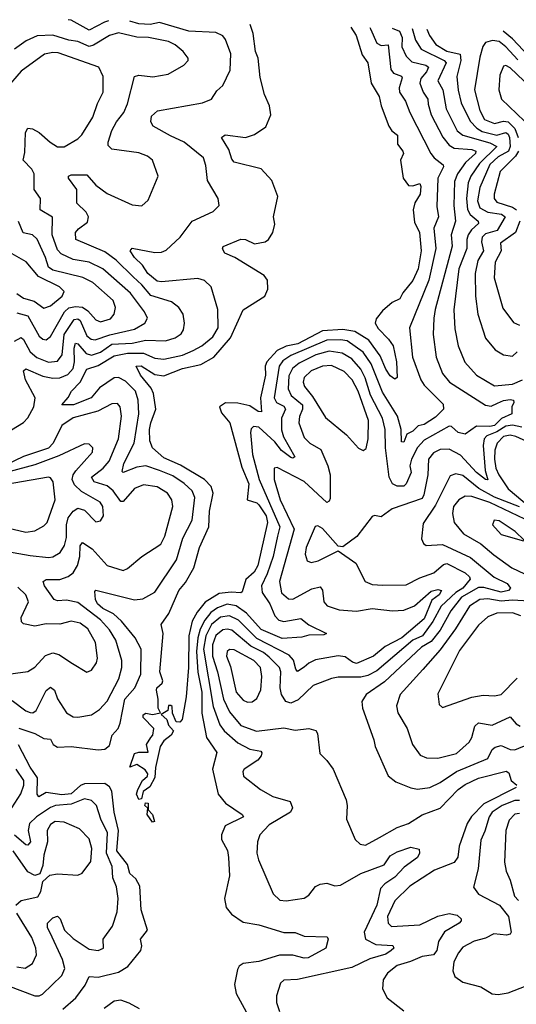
# Model space of a CAD drawing. Extents: x 1552294 to 1694791, y 811929 to 917222.
# Tile 542 of 643: x 1641398 to 1643591, y 911147 to 915495. Entities that reach past the tile are written whole.
import ezdxf

# ---------------------------------------------------------------- set-up
doc = ezdxf.new("R2010")
doc.units = 0

msp = doc.modelspace()

# ---------------------------------------------------------------- linework, layer by layer
at = {"layer": '0CON10XD'}
for points in [[(1641790.8, 915490.7), (1641772.4, 915485), (1641705, 915449.5), (1641625, 915494), (1641611.8, 915495.4)], [(1641395, 912366), (1641465, 912342.3), (1641505, 912320.7), (1641535, 912317.3), (1641546.3, 912295), (1641565, 912282.9), (1641625, 912285.8), (1641745, 912271.4), (1641775, 912273.3), (1641795, 912290), (1641806.2, 912335), (1641833.3, 912365), (1641841.9, 912388.1), (1641863.2, 912495), (1641907.2, 912545), (1641933.3, 912605), (1641934.8, 912715), (1641908.7, 912765), (1641848.4, 912838.4), (1641811.9, 912871.9), (1641765.3, 912895), (1641741.9, 912915), (1641733, 912935), (1641730.3, 912969.7), (1641735, 912975.8), (1641905, 912933.9), (1641942.7, 912937.3), (1641995, 912967.8), (1642090.3, 913109.7), (1642118.2, 913205), (1642160.6, 913285), (1642171.5, 913385), (1642159.3, 913415), (1642125, 913447.1), (1642075, 913480.8), (1642016.1, 913505), (1641955, 913525.8), (1641915, 913519.2), (1641855.8, 913495.8), (1641850.5, 913500.5), (1641857.6, 913535), (1641903.4, 913625), (1641924.1, 913755), (1641921.2, 913815), (1641909.6, 913855), (1641865, 913899.6), (1641835, 913914.8), (1641815, 913914.3), (1641750.7, 913869.3), (1641714.5, 913825), (1641636, 913795), (1641584, 913795), (1641613.1, 913826.9), (1641626.9, 913855), (1641664.9, 913895.1), (1641695, 913952.2), (1641745, 913967.5), (1641815, 914011.4), (1641875, 914022), (1641945, 914023.4), (1641995, 914000.5), (1642035, 913996.3), (1642116.9, 914013.1), (1642165, 914034.4), (1642202, 914055), (1642251.3, 914095), (1642274.2, 914135), (1642272.8, 914215), (1642243.3, 914315), (1642213.9, 914343.9), (1642185, 914352.7), (1642025, 914337), (1642005, 914340.2), (1641964, 914375), (1641941.2, 914411.2), (1641905.9, 914445), (1641886, 914475), (1641895, 914485.7), (1641995, 914467.8), (1642025, 914468.9), (1642045, 914476.9), (1642107.5, 914535), (1642159.4, 914605), (1642252, 914648), (1642278.8, 914675), (1642274.2, 914705), (1642227.9, 914785), (1642221, 914851), (1642209.3, 914885), (1642124.5, 914955), (1642065, 914981.8), (1641987.5, 915025), (1641976.9, 915045), (1641980.9, 915069.1), (1642006.6, 915093.4), (1642205, 915128.2), (1642245.3, 915144.7), (1642268.3, 915181.7), (1642295.3, 915204.7), (1642327.4, 915272.6), (1642330, 915345), (1642307.4, 915407.4), (1642294.8, 915424.8), (1642265, 915438.4), (1642145, 915445.2), (1642015, 915482.8), (1641975, 915474.7), (1641925, 915476.7), (1641884.5, 915488.3)], [(1642860.7, 915462.9), (1642883.7, 915425), (1642910.8, 915340.8), (1642935.5, 915305), (1642950, 915215), (1642986.2, 915156.2), (1642994.2, 915115), (1643028.6, 915025), (1643041.1, 915005), (1643066.5, 914985), (1643066.8, 914945), (1643090.9, 914915), (1643093.5, 914905), (1643079.6, 914875), (1643091.8, 914795), (1643115, 914763.4), (1643135, 914761.8), (1643165, 914772), (1643169.4, 914759.4), (1643166.7, 914725), (1643143.3, 914686.6), (1643136.5, 914655), (1643141.5, 914601.5), (1643163.5, 914555), (1643171.6, 914475), (1643157.6, 914395), (1643135, 914343.6), (1643090.9, 914289.1), (1643077.2, 914262.8), (1643043.3, 914246.7), (1642999.8, 914210.2), (1642973, 914175), (1642968.3, 914155), (1642981.4, 914131.4), (1643026.7, 914085), (1643047, 914055), (1643061.8, 913985), (1643064.6, 913915.4), (1643055, 913908.5), (1643035, 913922.2), (1643015, 913952.5), (1642990.5, 914010.5), (1642940.4, 914080.4), (1642878.7, 914118.7), (1642825, 914127.4), (1642735, 914120.9), (1642626.3, 914063.7), (1642575, 914053.4), (1642535, 914033.9), (1642489.5, 913985), (1642482.7, 913965), (1642483.8, 913926.2), (1642461.3, 913825), (1642465.9, 913764.1), (1642451.5, 913765), (1642415, 913789.4), (1642362, 913802), (1642306.7, 913803.3), (1642280, 913785), (1642289.3, 913759.3), (1642325.7, 913715), (1642379.1, 913519.1), (1642410, 913445), (1642402.7, 913375), (1642445, 913362.3), (1642455, 913352.9), (1642486.3, 913305), (1642492.3, 913275), (1642450.3, 913085), (1642434.5, 913055), (1642397.2, 913022.8), (1642380.9, 912969.1), (1642375, 912963.8), (1642332.7, 912967.3), (1642279.2, 912960.8), (1642217.4, 912922.6), (1642181.7, 912878.3), (1642160.3, 912839.7), (1642145.5, 912775), (1642143.3, 912635), (1642133.3, 912505), (1642116, 912405), (1642105, 912393.3), (1642090, 912395), (1642073, 912433), (1642071.7, 912461.7), (1642066.4, 912466.4), (1642055, 912466.2), (1642052.5, 912445), (1642022.5, 912427.5), (1642047.5, 912405), (1642055, 912380), (1642077.5, 912355), (1642067.5, 912335), (1642035, 912310), (1642018, 912285), (1641997.8, 912192.2), (1641995, 912148.8), (1641972.9, 912107.1), (1641943.8, 912086.2), (1641935.6, 912054.4), (1641925, 912051.4), (1641914.4, 912074.4), (1641919.5, 912095), (1641940.8, 912135), (1641962.2, 912155), (1641963.5, 912165), (1641952.2, 912182.2), (1641915, 912205.6), (1641884.2, 912195), (1641905.6, 912254.4), (1641925, 912260.6), (1641965, 912260), (1641958.9, 912295), (1641978.1, 912325), (1641985.7, 912335), (1641990, 912365), (1641943.8, 912413.8), (1641943.3, 912425), (1641955, 912432.5), (1641985, 912426.7), (1642020, 912435), (1642009.2, 912455), (1642010, 912495), (1642002.5, 912535), (1642004.3, 912545), (1642027.5, 912565), (1642030, 912575), (1642016.7, 912615), (1642032, 912785), (1642022.9, 912825), (1642056.5, 912873.5), (1642101.1, 912975), (1642129.9, 913010.1), (1642167.1, 913075), (1642191.8, 913165), (1642232.9, 913255), (1642235.9, 913325), (1642253, 913405), (1642244.1, 913434.1), (1642214.8, 913464.8), (1642108.1, 913528.1), (1642035, 913559.8), (1641985.5, 913605), (1641973.7, 913635), (1641971.9, 913685), (1641977.8, 913715), (1641999.1, 913775), (1641989.7, 913845), (1641978.8, 913868.8), (1641931.3, 913925), (1641912.9, 913965), (1641935, 913967), (1641995, 913928.3), (1642035, 913922.7), (1642116.9, 913955), (1642197.7, 913972.3), (1642255.5, 914004.5), (1642328.9, 914091.1), (1642385, 914214.6), (1642481.5, 914275), (1642494.4, 914305), (1642492.5, 914345), (1642477.5, 914365), (1642348.8, 914445), (1642303.9, 914463.9), (1642293.4, 914483.4), (1642296.4, 914493.6), (1642375, 914526.7), (1642395, 914524.8), (1642435, 914506.2), (1642482.9, 914515), (1642497.1, 914525), (1642516.9, 914555), (1642525, 914592.5), (1642519.3, 914625), (1642538.7, 914715), (1642512.4, 914785), (1642465, 914837.1), (1642345, 914866.7), (1642335, 914880), (1642321.9, 914921.9), (1642290, 914975), (1642305, 914986.7), (1642395, 914974.5), (1642435, 914988.5), (1642485, 915021.5), (1642508.1, 915075), (1642502.2, 915115), (1642479, 915165), (1642459.9, 915239.9), (1642451, 915325), (1642440.3, 915355), (1642429.5, 915435), (1642416.1, 915474.5)], [(1642943.9, 915460.7), (1642947.5, 915455), (1642975, 915391.2), (1642995, 915381.3), (1643025.3, 915385), (1643037.6, 915275), (1643049.4, 915259.4), (1643085, 915245.9), (1643088, 915238), (1643073.6, 915195), (1643075.3, 915175), (1643102.6, 915135), (1643121.4, 915085), (1643214.4, 914904.4), (1643228.5, 914885), (1643268.4, 914855), (1643269.5, 914845), (1643245.5, 914795), (1643240.3, 914669.7), (1643247.5, 914625), (1643226.9, 914575), (1643236.7, 914485), (1643205.2, 914345), (1643119.6, 914135), (1643132.9, 914005), (1643169.8, 913905), (1643185, 913880.8), (1643268, 913798), (1643269.7, 913775), (1643235, 913740.1), (1643185, 913707.5), (1643158.4, 913701.6), (1643135, 913677.6), (1643108.6, 913665), (1643095, 913630), (1643085, 913631.2), (1643083.2, 913685), (1643066.3, 913745), (1643000.6, 913850.6), (1642949.9, 913975), (1642915, 914026.6), (1642845, 914076.5), (1642815, 914082.2), (1642755, 914079.5), (1642595, 914012.4), (1642561.1, 913988.9), (1642544.3, 913965.7), (1642522.4, 913825), (1642532.9, 913805), (1642565, 913788.3), (1642572.8, 913775), (1642553.8, 913735), (1642555.2, 913684.8), (1642563.9, 913653.9), (1642613.3, 913565), (1642605, 913558.8), (1642595, 913562.4), (1642555, 913593.2), (1642525, 913630.9), (1642455, 913696.2), (1642430.8, 913699.2), (1642421.2, 913688.8), (1642417.8, 913672.2), (1642426.9, 913575), (1642455.9, 913465), (1642546.7, 913255), (1642537.3, 913215), (1642517.8, 913125), (1642491.7, 913048.3), (1642466.2, 912995), (1642469.2, 912965), (1642503.6, 912915), (1642525, 912862.5), (1642543.1, 912843.1), (1642565, 912838), (1642640.3, 912850.3), (1642675, 912823.5), (1642753.3, 912785), (1642741.7, 912778.3), (1642675, 912777.2), (1642645, 912768.4), (1642557.2, 912762.8), (1642465, 912802.6), (1642399.7, 912875), (1642355, 912906.7), (1642315, 912914.2), (1642271.6, 912898.4), (1642243, 912877), (1642216.1, 912843.9), (1642195, 912803.9), (1642184.5, 912765.5), (1642179.5, 912705), (1642184.6, 912614.6), (1642203, 912525), (1642203.2, 912473.2), (1642203, 912433), (1642223, 912325), (1642269.3, 912259.3), (1642249.2, 912185), (1642274.7, 912075), (1642306.8, 912035), (1642380.6, 911985), (1642386.9, 911975), (1642306, 911935), (1642288.9, 911895), (1642289.5, 911875), (1642316.2, 911826.2), (1642320.9, 911795), (1642324.3, 911715), (1642302.8, 911615), (1642310.4, 911575), (1642333.5, 911545), (1642385, 911509.2), (1642455, 911497.9), (1642565, 911464.6), (1642614.3, 911464.3), (1642655, 911447.5), (1642755.6, 911445.6), (1642760.8, 911435), (1642750.6, 911395), (1642672.3, 911352.3), (1642655, 911351.3), (1642605, 911364.8), (1642545, 911364.2), (1642455, 911336), (1642385, 911327.8), (1642366.9, 911315), (1642359.5, 911300.5), (1642346.7, 911235), (1642354.7, 911195), (1642406.9, 911096.9)], [(1643043.6, 915458.1), (1643075.5, 915445), (1643086.7, 915416.6), (1643085.9, 915375), (1643105.2, 915335), (1643129.9, 915309.9), (1643191.8, 915295), (1643202.9, 915285), (1643194.5, 915265), (1643169.6, 915235), (1643164.8, 915215), (1643179.7, 915175), (1643200.7, 915145), (1643202.2, 915122.2), (1643215, 915074.6), (1643267.1, 914977.1), (1643295, 914940.8), (1643317.4, 914927.4), (1643395, 914922.8), (1643413.3, 914915), (1643411, 914905), (1643367.6, 914865), (1643331.7, 914815), (1643318.5, 914781.5), (1643315.8, 914675), (1643322.9, 914605), (1643303.1, 914545), (1643308.3, 914495), (1643232.4, 914215), (1643227.1, 914177.1), (1643224.8, 914104.8), (1643237.4, 914005), (1643265, 913932.2), (1643297.1, 913895), (1643455, 913792.6), (1643481, 913789), (1643508.2, 913801.8), (1643535, 913814.3), (1643565, 913818.6), (1643579.2, 913815), (1643580, 913805), (1643572.1, 913785), (1643571.8, 913755), (1643525.9, 913734.1), (1643495, 913703.3), (1643475, 913698.2), (1643415, 913700.9), (1643365, 913664.7), (1643335, 913672.6), (1643305, 913699.1), (1643295, 913700.6), (1643185, 913638), (1643154.5, 913605.5), (1643127.9, 913555), (1643121, 913525), (1643127, 913495), (1643104.7, 913445), (1643094.4, 913435.6), (1643065, 913436), (1643045, 913445.9), (1643029.8, 913475), (1643014.4, 913605), (1643012.6, 913685), (1643000.8, 913735), (1642947.7, 913837.7), (1642923.6, 913913.6), (1642905, 913951.6), (1642865, 913997.2), (1642823, 914023), (1642765, 914032), (1642706.3, 914015), (1642632, 913978), (1642602.6, 913955), (1642586.8, 913923.2), (1642583.2, 913865), (1642597.4, 913835), (1642646.7, 913795), (1642646.9, 913775), (1642633.4, 913743.4), (1642630.5, 913715), (1642655, 913650.6), (1642680, 913625), (1642727.8, 913597.8), (1642759.6, 913525), (1642768.9, 913485), (1642768.8, 913381.2), (1642765, 913369.2), (1642755, 913362.7), (1642655, 913455.6), (1642535, 913517.3), (1642521.4, 913515), (1642521.6, 913465), (1642548, 913375), (1642609.8, 913245), (1642546.1, 913015), (1642554.8, 912964.8), (1642585, 912937.3), (1642605, 912936.5), (1642687.8, 912982.2), (1642725, 912991.2), (1642735, 912976), (1642741.3, 912925), (1642756.2, 912906.2), (1642808.8, 912888.8), (1642885, 912882.9), (1642955, 912894.7), (1643045, 912884.1), (1643095, 912888.4), (1643142.5, 912907.5), (1643215, 912971.6), (1643245, 912979.3), (1643261.4, 912975), (1643250.4, 912955), (1643218.1, 912931.9), (1643185, 912849.7), (1643086.1, 912765), (1643012.1, 912727.9), (1642960.5, 912685), (1642885, 912652.6), (1642867.4, 912657.4), (1642835, 912681.4), (1642805, 912685.7), (1642705, 912668.4), (1642675, 912653.7), (1642655, 912635.3), (1642625, 912617.3), (1642617.1, 912627.1), (1642607.1, 912667.2), (1642588.3, 912688.3), (1642445, 912762.3), (1642364, 912844), (1642325, 912862.5), (1642285, 912856.9), (1642245.9, 912825), (1642220.2, 912775), (1642209.7, 912715), (1642252.1, 912462.1), (1642281.7, 912381.7), (1642300.8, 912355), (1642361.3, 912301.3), (1642415, 912274.2), (1642463.3, 912265), (1642467.1, 912257.1), (1642465.3, 912244.7), (1642450.6, 912225), (1642390, 912185), (1642383.3, 912175), (1642386.9, 912155), (1642461.4, 912095), (1642516.9, 912065), (1642592.4, 912042.4), (1642602.5, 912015), (1642593.8, 911996.2), (1642500.4, 911939.6), (1642459.1, 911895), (1642448.7, 911865), (1642446.1, 911815), (1642452.3, 911785), (1642517.5, 911635), (1642547.6, 911607.6), (1642575, 911603.8), (1642655, 911616.4), (1642675, 911629.4), (1642705, 911666.9), (1642725, 911678.1), (1642755, 911682.2), (1642790.2, 911670.2), (1642815, 911672.5), (1642905.5, 911725), (1643007.2, 911762.8), (1643035, 911802.8), (1643065, 911820.5), (1643125, 911840.9), (1643162.9, 911832.9), (1643163.3, 911815), (1643154.4, 911795), (1643096.6, 911753.4), (1643055, 911708.9), (1643011.2, 911678.8), (1642992.1, 911657.9), (1642975.7, 911585), (1642919.2, 911465), (1642925, 911434.5), (1642971.4, 911411.4), (1643046.6, 911406.6), (1643050.6, 911395), (1643038.9, 911385), (1643015, 911368.8), (1642945, 911348.4), (1642865, 911310), (1642625, 911257.3), (1642565, 911254.3), (1642550.2, 911239.8), (1642532.2, 911185), (1642532.5, 911155), (1642545.5, 911115)], [(1643132.2, 915455.8), (1643145.5, 915405), (1643171.9, 915365), (1643273.3, 915315), (1643282.1, 915305), (1643244.8, 915225), (1643267, 915185), (1643282.3, 915102.3), (1643330.6, 915005), (1643355, 914984.8), (1643475, 914951.8), (1643505.9, 914935), (1643429.4, 914860.6), (1643391.3, 914805), (1643379.1, 914775), (1643371.5, 914705), (1643376.5, 914656.5), (1643387.9, 914635), (1643422.7, 914605), (1643424.7, 914595), (1643393.3, 914566.7), (1643379, 914545), (1643372.7, 914525), (1643372.9, 914485), (1643338.2, 914395), (1643315.7, 914214.3), (1643319.7, 914129.7), (1643334.4, 914054.4), (1643363.5, 913983.5), (1643415, 913926.1), (1643495, 913878.4), (1643575, 913885.2), (1643618.2, 913905)], [(1643196, 915454.2), (1643208.3, 915425), (1643236.5, 915386.5), (1643285, 915356.2), (1643343.1, 915343.1), (1643346.5, 915315), (1643328.6, 915245), (1643334.8, 915184.8), (1643347.6, 915127.6), (1643387.1, 915047.1), (1643416.6, 915016.6), (1643441.3, 915001.3), (1643505, 914986), (1643545, 914996.6), (1643555, 914990.4), (1643560.9, 914975), (1643564.5, 914935.5), (1643556.5, 914915), (1643510.8, 914889.2), (1643475, 914855.5), (1643429.7, 914755), (1643420.6, 914695), (1643430, 914665), (1643465, 914645.6), (1643525.9, 914635.9), (1643542.2, 914625), (1643506.3, 914565), (1643455, 914549), (1643441.2, 914535), (1643437, 914515), (1643447.2, 914475), (1643422.2, 914432.2), (1643410.2, 914375), (1643410.5, 914275), (1643421.6, 914195), (1643455, 914089.2), (1643497.7, 914037.7), (1643535, 914015.4), (1643575, 914010), (1643595, 914027.9)], [(1641308.2, 913651.8), (1641415, 913716.8), (1641435, 913737.8), (1641460.7, 913785), (1641466, 913825), (1641424.3, 913905), (1641415.6, 913944.4), (1641425, 913953.3), (1641500.5, 913920.5), (1641545, 913911.9), (1641576, 913914), (1641611.4, 913928.6), (1641635.2, 913955), (1641640.3, 913985), (1641638.4, 914045), (1641645, 914066.2), (1641655, 914063.2), (1641691.6, 914021.6), (1641715, 914013.6), (1641755, 914026.9), (1641805, 914062.3), (1641895, 914066.9), (1641955, 914080.5), (1642042.9, 914077.1), (1642085, 914090), (1642111.5, 914108.5), (1642122, 914125), (1642125.4, 914155), (1642120, 914195), (1642101.8, 914225), (1642069.4, 914249.4), (1641977.8, 914277.8), (1641938.4, 914325), (1641899.7, 914359.7), (1641825, 914433.1), (1641775, 914469.8), (1641646.5, 914525), (1641645.4, 914555), (1641658, 914572), (1641698.4, 914601.6), (1641702.7, 914625), (1641692.3, 914645), (1641650.5, 914685), (1641650.9, 914745), (1641614.2, 914795.8), (1641614, 914805), (1641625, 914809.5), (1641695, 914810.9), (1641734.8, 914764.8), (1641785, 914727.6), (1641895, 914678.2), (1641937, 914673), (1641965, 914698.8), (1642010, 914805), (1641985.3, 914875.3), (1641962.9, 914892.9), (1641925, 914906.9), (1641805, 914923.1), (1641789.1, 914939.1), (1641788.8, 914955), (1641805, 915005.5), (1641826.2, 915045), (1641857.5, 915085), (1641875, 915124.2), (1641906, 915244), (1641925, 915250), (1641986.9, 915243.1), (1642054.3, 915254.3), (1642122.5, 915295), (1642142, 915315), (1642142, 915325), (1642120.8, 915355), (1642084.5, 915385), (1642055, 915399.5), (1641967.2, 915417.2), (1641915, 915418.1), (1641835, 915437.4), (1641794.5, 915425.5), (1641725, 915382.6), (1641705, 915376.7), (1641655, 915399.6), (1641615, 915405.2), (1641545, 915426.7), (1641475.5, 915424.5), (1641427.6, 915402.4), (1641376.1, 915365)], [(1643715, 915261.6), (1643575, 915410.2), (1643533, 915445.4)], [(1643597.5, 915317.5), (1643545, 915375.5), (1643515, 915398.5), (1643486.3, 915403.7), (1643455.8, 915394.2), (1643443.4, 915376.6), (1643429.7, 915330.3), (1643406.8, 915185), (1643430, 915095), (1643450.3, 915055), (1643495, 915036.5), (1643535, 915046.8), (1643555, 915043.7), (1643584.7, 915014.7), (1643599.1, 914975)], [(1641375, 914076.2), (1641405, 914091.3), (1641415, 914083.6), (1641445, 914029.2), (1641473.3, 914003.3), (1641525, 913982.7), (1641565, 913987.5), (1641585.2, 914015), (1641595.1, 914104.9), (1641639.3, 914170.7), (1641655, 914174.8), (1641665, 914167.5), (1641695, 914099.7), (1641714, 914084), (1641731.9, 914081.9), (1641795.8, 914104.2), (1641905, 914128.7), (1641951.5, 914155), (1641962.4, 914177.6), (1641950, 914205), (1641887.4, 914287.4), (1641765.1, 914395.1), (1641705, 914424.8), (1641635, 914436.1), (1641580.9, 914460.9), (1641565, 914479.1), (1641541.6, 914545), (1641543, 914623), (1641489.1, 914655), (1641490.3, 914705), (1641461.8, 914745), (1641462.6, 914815), (1641452, 914835), (1641413.5, 914875), (1641421.7, 914908.3), (1641423.4, 914996.6), (1641433.9, 915016.1), (1641455, 915013.8), (1641485, 914997.3), (1641532.7, 914955), (1641565, 914934.5), (1641595, 914934.5), (1641655, 914969.1), (1641673.1, 914986.9), (1641721.5, 915065), (1641741.8, 915125), (1641767.5, 915175), (1641767.1, 915245), (1641747.1, 915285), (1641568.7, 915348.7), (1641545, 915350.4), (1641507.5, 915342.5), (1641405, 915268.7), (1641338.3, 915191.7)], [(1643655, 915196.4), (1643565, 915283), (1643545, 915293.3), (1643535, 915290), (1643518.9, 915251.1), (1643514.7, 915185.3), (1643525.3, 915145), (1643627.6, 915047.6)], [(1643600.5, 914915), (1643587.5, 914892.4), (1643520.4, 914825), (1643492.9, 914725), (1643493.5, 914705), (1643505, 914689), (1643575, 914667.7), (1643591.9, 914655)], [(1641385, 914200.3), (1641435, 914187.1), (1641485, 914098.2), (1641500.6, 914085), (1641515, 914082), (1641533.7, 914096.3), (1641595.5, 914205), (1641615, 914222.4), (1641645, 914228.8), (1641675.8, 914225.8), (1641699.6, 914209.6), (1641735, 914169.7), (1641755, 914161.4), (1641798.9, 914175), (1641816.2, 914195), (1641821.5, 914225), (1641810.7, 914255), (1641721.5, 914335), (1641677.5, 914357.5), (1641545, 914389.8), (1641525, 914402.6), (1641513, 914445), (1641475, 914526.2), (1641455.2, 914545.2), (1641413.4, 914553.4), (1641393.6, 914603.6)], [(1643606.8, 914605), (1643587.8, 914555), (1643521.6, 914508.4), (1643524.4, 914475), (1643498, 914425), (1643493, 914355), (1643531.4, 914221.4), (1643578.7, 914158.7), (1643605, 914146.7)], [(1641385, 914285.5), (1641415.1, 914265.1), (1641462.6, 914252.6), (1641505, 914221.2), (1641535, 914232.2), (1641586.4, 914275), (1641594.6, 914295), (1641574.5, 914315), (1641480.7, 914360.7), (1641426.3, 914426.3), (1641355, 914467.5)], [(1642915, 913592.5), (1642927.8, 913602.2), (1642936.6, 913645), (1642938, 913725), (1642892.5, 913855), (1642867.1, 913905), (1642831.7, 913941.7), (1642775, 913967.5), (1642735, 913965.9), (1642685, 913944.3), (1642654.3, 913915), (1642650.4, 913895), (1642656.7, 913875), (1642691.4, 913831.4), (1642748.2, 913738.2), (1642841.3, 913661.3), (1642895, 913603.1), (1642915, 913592.5)], [(1641365, 912488.1), (1641425, 912442.5), (1641445, 912435.4), (1641456.2, 912435), (1641471.8, 912445), (1641515, 912532.7), (1641535, 912547.3), (1641551.5, 912535), (1641565, 912495.7), (1641604.3, 912435), (1641635, 912416.7), (1641655, 912414.5), (1641715, 912425.4), (1641750.6, 912449.4), (1641785, 912485.5), (1641835.8, 912585), (1641848.9, 912635), (1641849.7, 912665), (1641823.4, 912755), (1641795, 912801.2), (1641755.7, 912845), (1641655, 912922), (1641605, 912932.5), (1641565, 912929.6), (1641550, 912935), (1641508.5, 912995), (1641501.4, 913015), (1641515, 913022.9), (1641575, 913023.1), (1641613.1, 913036.9), (1641635, 913052.9), (1641654, 913085), (1641663.7, 913125), (1641665, 913172), (1641675, 913186.7), (1641717.9, 913157.9), (1641785, 913084.6), (1641855, 913063.3), (1641875, 913071.9), (1641937.1, 913125), (1642021.5, 913178.5), (1642040, 913215), (1642074.1, 913345), (1642070, 913375), (1642051.5, 913405), (1642005, 913431.9), (1641945, 913441.8), (1641905, 913424.7), (1641855, 913368), (1641845, 913367.1), (1641811, 913415), (1641785, 913437.3), (1641727.4, 913455), (1641715.8, 913475), (1641766.5, 913515), (1641793.9, 913545), (1641834.4, 913645), (1641848.4, 913745), (1641841.8, 913785), (1641830.4, 913800.4), (1641805, 913798.8), (1641743.3, 913766.7), (1641635, 913737.3), (1641585, 913702.7), (1641545.6, 913625), (1641525, 913603.1), (1641415, 913566.5), (1641335, 913528.5)], [(1643615.7, 913695.7), (1643575, 913704), (1643545, 913699.7), (1643505, 913675.1), (1643461.8, 913658.2), (1643449.7, 913645), (1643444.6, 913615), (1643453.8, 913505), (1643466.3, 913463.7), (1643455, 913464.2), (1643415, 913495.2), (1643345, 913571.9), (1643295, 913598.9), (1643255, 913597.7), (1643225, 913582.6), (1643202.9, 913555), (1643200.7, 913485), (1643183.3, 913396.7), (1643175, 913381.3), (1643043.8, 913335), (1642995, 913300), (1642965, 913306), (1642955, 913302), (1642886.6, 913213.4), (1642825, 913167.5), (1642805, 913170), (1642735, 913247.9), (1642715, 913259.4), (1642702.7, 913257.3), (1642662.8, 913165), (1642659.3, 913135), (1642668, 913105), (1642685, 913098.9), (1642716.2, 913105), (1642805, 913150), (1642883.3, 913095), (1642923.8, 913015), (1642955, 913001.5), (1643001.7, 912998.3), (1643105, 912999.3), (1643165, 913031.1), (1643227.1, 913052.9), (1643270.2, 913089.8), (1643285, 913094.3), (1643365, 913052.7), (1643385, 913035.3), (1643387.5, 913025), (1643355.1, 912985), (1643324.2, 912965.8), (1643259, 912905), (1643222.7, 912837.3), (1643177.1, 912775), (1643134.1, 912755), (1642975, 912619.6), (1642935, 912598.8), (1642905, 912591.2), (1642805, 912592.1), (1642775, 912586.3), (1642694.5, 912555.5), (1642628.3, 912491.7), (1642595, 912476.7), (1642574.3, 912484.3), (1642555, 912515.6), (1642549, 912545), (1642551, 912615), (1642545.2, 912635), (1642500.4, 912680.4), (1642475, 912701.1), (1642418.7, 912728.7), (1642335, 912798.8), (1642315, 912804.1), (1642295, 912800.2), (1642265, 912775.2), (1642249.4, 912735), (1642249.1, 912685), (1642272.1, 912615), (1642298.9, 912495), (1642325, 912439.1), (1642375, 912379), (1642443.7, 912353.7), (1642565, 912367.4), (1642615, 912358.2), (1642674.6, 912364.6), (1642705.6, 912355.6), (1642713, 912343), (1642723.3, 912255), (1642755, 912223.8), (1642782, 912185), (1642839.7, 912049.7), (1642844.2, 912025), (1642840.8, 911965), (1642879.2, 911875), (1642902, 911855), (1642925, 911849.6), (1642986.8, 911883.2), (1643065, 911927.7), (1643115, 911946.1), (1643175, 911983.4), (1643255, 912012.8), (1643335, 912095.7), (1643365, 912118.3), (1643425, 912146.2), (1643546.5, 912176.5), (1643558.8, 912168.8), (1643569.2, 912135), (1643593.6, 912115)], [(1643735, 913588.9), (1643590, 913655), (1643565, 913660.4), (1643535, 913654.2), (1643507.3, 913625), (1643497, 913595), (1643495.1, 913555), (1643501.6, 913515), (1643513.8, 913485), (1643555, 913424.2), (1643647.5, 913345)], [(1641345, 913146.1), (1641445, 913128.8), (1641525, 913120.3), (1641545, 913123.5), (1641577.4, 913142.6), (1641596.1, 913173.9), (1641605, 913208.8), (1641605.5, 913265), (1641612.7, 913295), (1641635, 913324.2), (1641655, 913338.4), (1641685, 913328.7), (1641735, 913277.9), (1641755, 913281.9), (1641768.2, 913305), (1641765.2, 913345), (1641753.1, 913365), (1641671.4, 913411.4), (1641640.7, 913440.7), (1641629.7, 913465), (1641633.8, 913485), (1641646.4, 913503.6), (1641720.4, 913585), (1641721.9, 913605), (1641705, 913621.4), (1641685, 913622.9), (1641570.8, 913569.2), (1641465, 913529.8), (1641295, 913484)], [(1641345, 913250.8), (1641425, 913232.1), (1641465, 913238.5), (1641505, 913259.5), (1641519.6, 913275), (1641555.3, 913375), (1641546, 913455), (1641535, 913472), (1641525, 913475.2), (1641295, 913434.8)], [(1643605, 913344.2), (1643495, 913387.1), (1643426.2, 913425), (1643355, 913482.8), (1643325, 913489.7), (1643299.3, 913480.7), (1643235, 913351.2), (1643179.9, 913270.1), (1643173.4, 913203.4), (1643181.5, 913181.5), (1643193.6, 913173.6), (1643265, 913178.3), (1643389.7, 913119.7), (1643494.1, 913034.1), (1643551.4, 913005), (1643565.8, 912985), (1643556.5, 912975), (1643525, 912967), (1643447.8, 912987.8), (1643425, 912987.8), (1643349.1, 912945), (1643302.2, 912885), (1643255, 912799.2), (1643215, 912748.9), (1643173, 912725), (1643008.7, 912571.3), (1642929.1, 912515), (1642908.9, 912485), (1642911.5, 912455), (1642962.5, 912315), (1642967.8, 912285), (1643025, 912155.7), (1643059.1, 912129.1), (1643125, 912103.3), (1643155, 912097.2), (1643210, 912105), (1643255, 912126.4), (1643327.1, 912175), (1643465, 912232.8), (1643485, 912272.7), (1643497.9, 912282.1), (1643525, 912290.2), (1643565, 912272.4), (1643585, 912270.5), (1643645, 912295.2)], [(1643629.5, 913289.5), (1643475, 913363.6), (1643395, 913389.8), (1643365, 913391.4), (1643337.8, 913375), (1643314.7, 913345), (1643309.1, 913315), (1643317.2, 913275), (1643357.8, 913225), (1643435, 913180.8), (1643492.3, 913132.3), (1643571.1, 913075), (1643655, 913035.2)], [(1643626.4, 913196.4), (1643585.7, 913235), (1643515, 913281.5), (1643493.8, 913285), (1643485.6, 913265), (1643525, 913221.5), (1643623.3, 913193.3)], [(1641632.2, 912652.2), (1641695, 912613.3), (1641715, 912622.9), (1641737.7, 912655), (1641741.3, 912675), (1641733.1, 912745), (1641699.3, 912805), (1641665, 912830.9), (1641625, 912839.7), (1641575, 912826), (1641515, 912826.6), (1641465, 912817.6), (1641415, 912827.7), (1641406.4, 912836.4), (1641405.3, 912855), (1641437.2, 912925), (1641425.3, 912955), (1641389.6, 912989.6)], [(1643647.1, 912927.1), (1643575, 912931.5), (1643525, 912926.8), (1643465, 912938.2), (1643429.6, 912935), (1643384.3, 912905), (1643322.9, 912805), (1643255, 912713.1), (1643178.2, 912625), (1643079.2, 912515), (1643061.8, 912465), (1643067.7, 912435), (1643109.5, 912365), (1643133.5, 912295), (1643167.3, 912247.3), (1643195.3, 912235.3), (1643245, 912234.7), (1643327.5, 912255), (1643382.5, 912305), (1643395, 912326), (1643407.6, 912375), (1643425, 912390.6), (1643485, 912379.4), (1643565, 912416.2), (1643590.9, 912385), (1643608.8, 912375)], [(1643612, 912862), (1643575, 912875.2), (1643504.9, 912875.1), (1643465, 912858.6), (1643425, 912821.1), (1643340.6, 912709.4), (1643245, 912517.5), (1643250.6, 912470.6), (1643265, 912458), (1643395, 912503.6), (1643445, 912512.7), (1643495, 912510), (1643525, 912515.4), (1643595, 912586.7)], [(1642405, 912480.8), (1642425, 912482.7), (1642445, 912498.1), (1642463.9, 912536.1), (1642467.6, 912595), (1642461.6, 912635), (1642432, 912665), (1642345, 912711.8), (1642325, 912713.5), (1642314.6, 912705), (1642312.1, 912685), (1642329, 912639), (1642355, 912525.5), (1642385, 912490.7), (1642405, 912480.8)], [(1641325, 912602.8), (1641435, 912616.7), (1641465, 912635.5), (1641513, 912687), (1641545, 912698.9), (1641571.7, 912691.7), (1641632.2, 912652.2)], [(1641588.9, 911125), (1641646.9, 911175), (1641688, 911232), (1641705, 911270), (1641745, 911267.1), (1641835, 911288.7), (1641876.1, 911313.9), (1641932.7, 911385), (1641938.1, 911405), (1641932, 911435), (1641962.1, 911475), (1641934.2, 911564.2), (1641929.4, 911669.4), (1641911.3, 911701.3), (1641884.7, 911725), (1641874.8, 911765), (1641826.7, 911825), (1641834.5, 911915), (1641815.5, 911995), (1641805, 912088.9), (1641795, 912106.9), (1641775, 912121.7), (1641685, 912120.2), (1641667.3, 912112.7), (1641625, 912076.5), (1641585, 912072.2), (1641515, 912082.9), (1641482.9, 912062.9), (1641474.8, 912075), (1641477.6, 912147.6), (1641444.8, 912195), (1641393.3, 912293.3)], [(1641363.3, 912015), (1641403.2, 912076.8), (1641416.3, 912115), (1641416.6, 912135), (1641383, 912185)], [(1643591.5, 912105), (1643447.8, 912032.2), (1643393.2, 911976.8), (1643374, 911945), (1643339, 911845), (1643332.9, 911797.1), (1643317.1, 911772.9), (1643230.1, 911739.9), (1643121.5, 911668.5), (1643055, 911603.9), (1643022.4, 911535), (1643025.9, 911505), (1643040.7, 911490.7), (1643165, 911498.4), (1643245, 911535.6), (1643295, 911548.6), (1643330.3, 911540.3), (1643348.5, 911525), (1643348.5, 911515), (1643338.9, 911505), (1643275, 911467.1), (1643247.3, 911425), (1643240.4, 911385), (1643225, 911366.2), (1643175, 911358), (1643124.5, 911335.5), (1643065, 911318.9), (1643023.2, 911285), (1643003.3, 911255), (1643000.8, 911215), (1643020.9, 911175), (1643095, 911117.9)], [(1641345, 911229.5), (1641465, 911183.8), (1641485, 911184.2), (1641498.5, 911191.5), (1641584.6, 911275), (1641597, 911305), (1641587.3, 911345), (1641532.3, 911462.3), (1641521.3, 911485), (1641521.8, 911505), (1641545, 911528.8), (1641565, 911536.2), (1641576.8, 911525), (1641596.8, 911475), (1641635, 911437.3), (1641705, 911390.3), (1641745, 911384.7), (1641768.6, 911395), (1641766.6, 911435), (1641808.1, 911491.9), (1641828.9, 911555), (1641833.4, 911615), (1641825.2, 911665.2), (1641809, 911705), (1641807.4, 911755), (1641782, 911815), (1641785.7, 911905), (1641757, 911965), (1641737.4, 912025), (1641715, 912047.8), (1641685, 912054.8), (1641625, 912030.4), (1641556, 912025), (1641535, 912016.3), (1641472.2, 911975), (1641442, 911945), (1641435.2, 911915), (1641445.5, 911865), (1641435, 911850), (1641425, 911851.9), (1641375, 911893.9)], [(1641985, 911950.8), (1641961.5, 911985), (1641963.6, 912013.6), (1641951.4, 912025), (1641953.2, 912036.8), (1641965.6, 912035), (1641966.1, 912006.1), (1641985.4, 911985), (1641993.3, 911955), (1641985, 911950.8)], [(1643605, 912046.5), (1643585, 912047.3), (1643529, 912025), (1643484.3, 911995), (1643472.1, 911975), (1643452, 911912), (1643435, 911872), (1643422.9, 911745), (1643402.2, 911665), (1643423.8, 911633.8), (1643517.1, 911585), (1643556.3, 911535), (1643568.8, 911465), (1643563.8, 911456.2), (1643548.3, 911451.7), (1643491.9, 911458.1), (1643455, 911438.6), (1643405, 911425.9), (1643355, 911398.8), (1643335.4, 911375), (1643315.5, 911335), (1643310.8, 911295), (1643320.3, 911270.3), (1643355.5, 911245.5), (1643435, 911223.5), (1643485, 911193.1), (1643510.9, 911190.9), (1643555, 911197.5), (1643635, 911228.9)], [(1643605, 911989.2), (1643585, 911987.5), (1643559.3, 911960.7), (1643545.7, 911915), (1643539, 911775), (1643547.2, 911735), (1643565, 911695.8), (1643583.4, 911625), (1643600.8, 911605)], [(1641380.8, 911585), (1641405, 911605.3), (1641478.8, 911621.2), (1641492.1, 911645), (1641500.2, 911689.8), (1641532, 911718), (1641565, 911723.8), (1641655, 911718.1), (1641673.8, 911726.2), (1641712.9, 911777.1), (1641717, 911835), (1641705, 911877.8), (1641662.4, 911922.4), (1641595, 911951.2), (1641555, 911954.7), (1641535, 911941.8), (1641520, 911915), (1641520.5, 911865), (1641504.3, 911805), (1641499.8, 911760.2), (1641486.6, 911723.4), (1641465, 911715.5), (1641435, 911732.5), (1641369.2, 911825)], [(1641385, 911313.2), (1641423.1, 911306.9), (1641455, 911327.5), (1641472.5, 911365), (1641469.7, 911395), (1641451.7, 911441.7), (1641385, 911549.2)], [(1641927.1, 911127.1), (1641882.5, 911152.5), (1641845, 911165.2), (1641815, 911161.1), (1641771, 911129)]]:
    msp.add_lwpolyline(points, dxfattribs=at)

doc.saveas('drawing.dxf')
